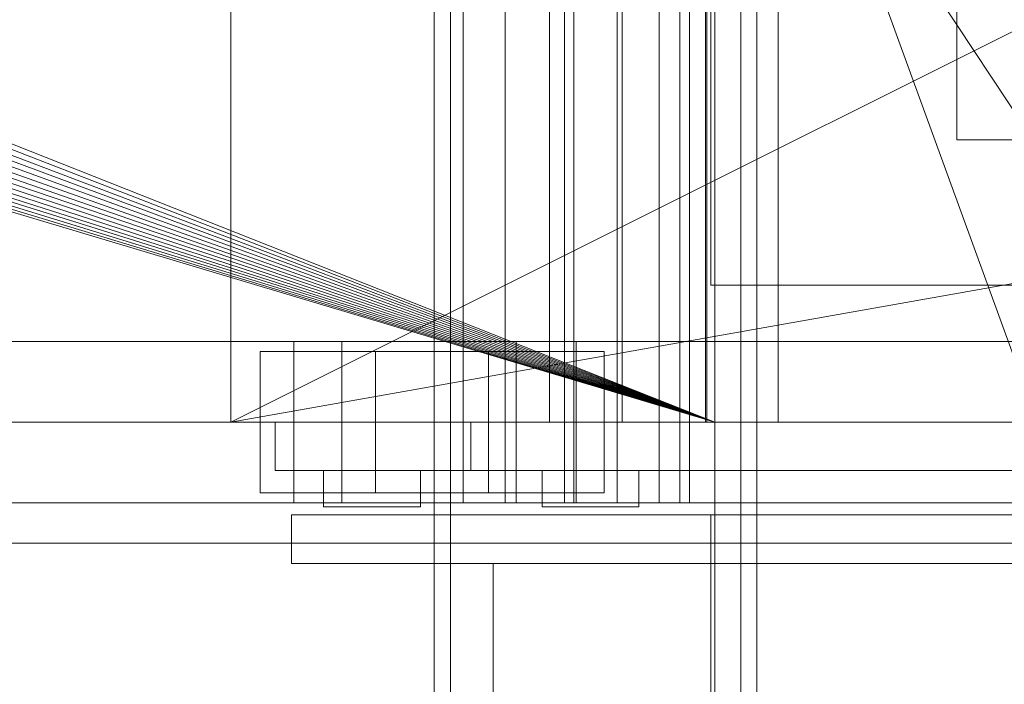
# Model space of a CAD drawing. Header units: millimetres. Extents: x -4395 to 65662, y -65530 to 6847.
# Tile 680 of 1034: x 24178 to 24422, y -18495 to -18330. Entities that reach past the tile are written whole.
import ezdxf

# ---------------------------------------------------------------- set-up
doc = ezdxf.new("R2010")
doc.units = ezdxf.units.MM
for name, color, linetype, lineweight in [('superior_briquetadora', 7, 'Continuous', 0), ('superior_C02', 7, 'Continuous', 0), ('superior_C05', 7, 'Continuous', 0)]:
    doc.layers.add(name, color=color, linetype=linetype, lineweight=lineweight)

msp = doc.modelspace()

# ---------------------------------------------------------------- linework, layer by layer
at = {"layer": 'superior_briquetadora'}
for p, q in [((24349.067, -18160), (24349.067, -18396)), ((24309.067, -18430), (24309.067, -18188)), ((24327.067, -18430), (24327.067, -18188)), ((24347.729, -18430), (24347.729, -18188)), ((24348.067, -18188), (24348.067, -18430)), ((24365.729, -18430), (24365.729, -18188)), ((24230.067, -18210), (24230.067, -18430)), ((25470.067, -18210), (24230.067, -18430)), ((24230.067, -18430), (24670.067, -18210)), ((24350.067, -18430), (24350.067, -18210)), ((24350.067, -18210), (24430.067, -18430)), ((24072.067, -18320), (24350.067, -18430)), ((24350.067, -18430), (24071.645, -18324.292)), ((24350.067, -18430), (24071.962, -18322.156)), ((24350.067, -18430), (24071.12, -18326.386)), ((24350.067, -18430), (24070.393, -18328.419)), ((24350.067, -18430), (24069.47, -18330.371)), ((24350.067, -18430), (24067.074, -18333.957)), ((24350.067, -18430), (24068.36, -18332.223)), ((24065.624, -18335.556), (24350.067, -18430)), ((24062.29, -18338.292), (24350.067, -18430)), ((24064.024, -18337.006), (24350.067, -18430)), ((24054.359, -18341.577), (24350.067, -18430)), ((24056.454, -18341.053), (24350.067, -18430)), ((24058.487, -18340.325), (24350.067, -18430)), ((24060.438, -18339.402), (24350.067, -18430)), ((24349.067, -18396), (24351.008, -18396)), ((24350.067, -18396), (24351.989, -18396)), ((24350.067, -18396), (24350.067, -18596)), ((24351.008, -18396), (24356.756, -18396)), ((24351.989, -18396), (24357.68, -18396)), ((24356.756, -18396), (24366.089, -18396)), ((24357.68, -18396), (24366.921, -18396)), ((24366.089, -18396), (24378.65, -18396)), ((24366.921, -18396), (24379.357, -18396)), ((24378.65, -18396), (24393.955, -18396)), ((24379.357, -18396), (24394.51, -18396)), ((24393.955, -18396), (24411.416, -18396)), ((24394.51, -18396), (24411.799, -18396)), ((24411.416, -18396), (24430.363, -18396)), ((24411.799, -18396), (24430.558, -18396)), ((23750.067, -18430), (25950.067, -18430)), ((24350.067, -18430), (23870.067, -18430)), ((25830.067, -18430), (23870.067, -18430)), ((23900.067, -18430), (25800.067, -18430)), ((23954.067, -18430), (24230.067, -18430)), ((23954.067, -18430), (25456.734, -18430)), ((24230.067, -18430), (24150.067, -18430)), ((24350.067, -18430), (24150.067, -18430)), ((24230.067, -18430), (24670.067, -18430)), ((24230.067, -18430), (25470.067, -18430)), ((24350.067, -18430), (24230.067, -18430)), ((24230.067, -18430), (25456.734, -18430)), ((24241.067, -18430), (24242.014, -18430)), ((24241.067, -18430), (24241.067, -18442)), ((24242.014, -18430), (24244.844, -18430)), ((24244.844, -18430), (24249.533, -18430)), ((24249.533, -18430), (24256.039, -18430)), ((24256.039, -18430), (24264.301, -18430)), ((24264.301, -18430), (24274.245, -18430)), ((24274.245, -18430), (24285.782, -18430)), ((24285.782, -18430), (24298.807, -18430)), ((24289.567, -18430), (24289.567, -18442)), ((24290.738, -18430), (24289.567, -18430)), ((24294.231, -18430), (24290.738, -18430)), ((24299.997, -18430), (24294.231, -18430)), ((24298.807, -18430), (24313.202, -18430)), ((24307.952, -18430), (24299.997, -18430)), ((24317.979, -18430), (24307.952, -18430)), ((24309.959, -18430), (24309.067, -18430)), ((24312.456, -18430), (24309.959, -18430)), ((24316.065, -18430), (24312.456, -18430)), ((24313.202, -18430), (24328.836, -18430)), ((24320.07, -18430), (24316.065, -18430)), ((24329.932, -18430), (24317.979, -18430)), ((24323.679, -18430), (24320.07, -18430)), ((24326.176, -18430), (24323.679, -18430)), ((24327.067, -18430), (24326.176, -18430)), ((24328.836, -18430), (24345.567, -18430)), ((24343.636, -18430), (24329.932, -18430)), ((24358.893, -18430), (24343.636, -18430)), ((24345.567, -18430), (24363.246, -18430)), ((24348.621, -18430), (24347.729, -18430)), ((24349.804, -18430), (24348.067, -18430)), ((24351.118, -18430), (24348.621, -18430)), ((24354.955, -18430), (24349.804, -18430)), ((24350.067, -18430), (24629.579, -18430)), ((24628.488, -18430), (24350.067, -18430)), ((24350.067, -18430), (24670.067, -18430)), ((24634.558, -18430), (24350.067, -18430)), ((24430.067, -18430), (24350.067, -18430)), ((24632.629, -18430), (24350.067, -18430)), ((24630.964, -18430), (24350.067, -18430)), ((24354.727, -18430), (24351.118, -18430)), ((24358.732, -18430), (24354.727, -18430)), ((24363.345, -18430), (24354.955, -18430)), ((24362.341, -18430), (24358.732, -18430)), ((24375.479, -18430), (24358.893, -18430)), ((24364.838, -18430), (24362.341, -18430)), ((24363.246, -18430), (24381.71, -18430)), ((24374.689, -18430), (24363.345, -18430)), ((24365.729, -18430), (24364.838, -18430)), ((24388.599, -18430), (24374.689, -18430)), ((24393.153, -18430), (24375.479, -18430)), ((24381.71, -18430), (24400.794, -18430)), ((24404.602, -18430), (24388.599, -18430)), ((24411.657, -18430), (24393.153, -18430)), ((24400.794, -18430), (24420.324, -18430)), ((24422.154, -18430), (24404.602, -18430)), ((24430.721, -18430), (24411.657, -18430)), ((24420.324, -18430), (24440.123, -18430)), ((24241.067, -18442), (24242.014, -18442)), ((24242.014, -18442), (24244.844, -18442)), ((24244.844, -18442), (24249.533, -18442)), ((24249.533, -18442), (24256.039, -18442)), ((24253.067, -18442), (24254.256, -18442)), ((24253.067, -18442), (24253.067, -18451)), ((24254.256, -18442), (24257.586, -18442)), ((24256.039, -18442), (24264.301, -18442)), ((24257.586, -18442), (24262.397, -18442)), ((24262.397, -18442), (24267.738, -18442)), ((24264.301, -18442), (24274.245, -18442)), ((24267.738, -18442), (24272.549, -18442)), ((24272.549, -18442), (24275.879, -18442)), ((24274.245, -18442), (24285.782, -18442)), ((24275.879, -18442), (24277.067, -18442)), ((24277.067, -18442), (24277.067, -18451)), ((24285.782, -18442), (24298.807, -18442)), ((24290.738, -18442), (24289.567, -18442)), ((24294.231, -18442), (24290.738, -18442)), ((24299.997, -18442), (24294.231, -18442)), ((24298.807, -18442), (24313.202, -18442)), ((24307.952, -18442), (24299.997, -18442)), ((24308.441, -18442), (24307.253, -18442)), ((24307.253, -18442), (24307.253, -18451)), ((24317.979, -18442), (24307.952, -18442)), ((24311.771, -18442), (24308.441, -18442)), ((24316.582, -18442), (24311.771, -18442)), ((24313.202, -18442), (24328.836, -18442)), ((24321.923, -18442), (24316.582, -18442)), ((24329.932, -18442), (24317.979, -18442)), ((24326.735, -18442), (24321.923, -18442)), ((24330.064, -18442), (24326.735, -18442)), ((24328.836, -18442), (24345.567, -18442)), ((24343.636, -18442), (24329.932, -18442)), ((24331.253, -18442), (24330.064, -18442)), ((24331.253, -18442), (24331.253, -18451)), ((24358.893, -18442), (24343.636, -18442)), ((24345.567, -18442), (24363.246, -18442)), ((24375.479, -18442), (24358.893, -18442)), ((24363.246, -18442), (24381.71, -18442)), ((24393.153, -18442), (24375.479, -18442)), ((24381.71, -18442), (24400.794, -18442)), ((24411.657, -18442), (24393.153, -18442)), ((24400.794, -18442), (24420.324, -18442)), ((24430.721, -18442), (24411.657, -18442)), ((24420.324, -18442), (24440.123, -18442)), ((24253.067, -18451), (24254.256, -18451)), ((24254.256, -18451), (24257.586, -18451)), ((24257.586, -18451), (24262.397, -18451)), ((24262.397, -18451), (24267.738, -18451)), ((24267.738, -18451), (24272.549, -18451)), ((24272.549, -18451), (24275.879, -18451)), ((24275.879, -18451), (24277.067, -18451)), ((24307.253, -18451), (24308.441, -18451)), ((24308.441, -18451), (24311.771, -18451)), ((24311.771, -18451), (24316.582, -18451)), ((24316.582, -18451), (24321.923, -18451)), ((24321.923, -18451), (24326.735, -18451)), ((24326.735, -18451), (24330.064, -18451)), ((24330.064, -18451), (24331.253, -18451)), ((24245.067, -18453), (24245.996, -18453)), ((24245.067, -18453), (24245.067, -18465)), ((24245.996, -18453), (24248.772, -18453)), ((24248.772, -18453), (24253.371, -18453)), ((24253.371, -18453), (24259.752, -18453)), ((24259.752, -18453), (24267.856, -18453)), ((24267.856, -18453), (24277.611, -18453)), ((24277.611, -18453), (24288.927, -18453)), ((24288.927, -18453), (24301.702, -18453)), ((24301.702, -18453), (24315.821, -18453)), ((24315.821, -18453), (24331.156, -18453)), ((24331.156, -18453), (24347.567, -18453)), ((24347.567, -18453), (24364.907, -18453)), ((24349.067, -18605), (24349.067, -18453)), ((24351.008, -18453), (24349.067, -18453)), ((24356.756, -18453), (24351.008, -18453)), ((24366.089, -18453), (24356.756, -18453)), ((24364.907, -18453), (24383.019, -18453)), ((24378.65, -18453), (24366.089, -18453)), ((24393.955, -18453), (24378.65, -18453)), ((24383.019, -18453), (24401.737, -18453)), ((24411.416, -18453), (24393.955, -18453)), ((24401.737, -18453), (24420.893, -18453)), ((24430.363, -18453), (24411.416, -18453)), ((24420.893, -18453), (24440.313, -18453)), ((23750.067, -18460), (25950.067, -18460)), ((23900.067, -18460), (25800.067, -18460)), ((24245.067, -18465), (24245.996, -18465)), ((24245.996, -18465), (24248.772, -18465)), ((24248.772, -18465), (24253.371, -18465)), ((24253.371, -18465), (24259.752, -18465)), ((24259.752, -18465), (24267.856, -18465)), ((24267.856, -18465), (24277.611, -18465)), ((24277.611, -18465), (24288.927, -18465)), ((24288.927, -18465), (24301.702, -18465)), ((24295.067, -18465), (24296.29, -18465)), ((24295.067, -18465), (24295.067, -18605)), ((24296.29, -18465), (24299.937, -18465)), ((24299.937, -18465), (24305.952, -18465)), ((24301.702, -18465), (24315.821, -18465)), ((24305.952, -18465), (24314.24, -18465)), ((24314.24, -18465), (24324.67, -18465)), ((24315.821, -18465), (24331.156, -18465)), ((24324.67, -18465), (24337.077, -18465)), ((24331.156, -18465), (24347.567, -18465)), ((24337.077, -18465), (24351.267, -18465)), ((24347.567, -18465), (24364.907, -18465)), ((24351.267, -18465), (24367.014, -18465)), ((24364.907, -18465), (24383.019, -18465)), ((24367.014, -18465), (24384.072, -18465)), ((24383.019, -18465), (24401.737, -18465)), ((24384.072, -18465), (24402.17, -18465)), ((24401.737, -18465), (24420.893, -18465)), ((24402.17, -18465), (24421.023, -18465)), ((24420.893, -18465), (24440.313, -18465)), ((24421.023, -18465), (24440.335, -18465))]:
    msp.add_line(p, q, dxfattribs=at)
at = {"layer": 'superior_C02'}
for p, q in [((24280.488, -15750), (24280.488, -20250)), ((24284.488, -20250), (24284.488, -15750)), ((24356.488, -15750), (24356.488, -20250)), ((24360.488, -20250), (24360.488, -15750)), ((24287.683, -17550), (24287.683, -18450)), ((24298.114, -18450), (24298.114, -17550)), ((24325.865, -18450), (24325.865, -17550)), ((24336.296, -17550), (24336.296, -18450)), ((24481.114, -18439.114), (24388.718, -18299.114)), ((24312.746, -18310), (24312.746, -18450)), ((24315.131, -18450), (24315.131, -18310)), ((24341.383, -18450), (24341.383, -18310)), ((24343.767, -18310), (24343.767, -18450)), ((24245.673, -18410), (23921.126, -18410)), ((23933.048, -18410), (24257.595, -18410)), ((24300.813, -18410), (23976.266, -18410)), ((23991.168, -18410), (24315.715, -18410)), ((24245.673, -18410), (24245.673, -18450)), ((24257.595, -18410), (24245.673, -18410)), ((24756.357, -18410), (24245.673, -18410)), ((24257.595, -18450), (24257.595, -18410)), ((24257.595, -18410), (24768.279, -18410)), ((24300.813, -18410), (24300.813, -18450)), ((24315.715, -18410), (24300.813, -18410)), ((24811.497, -18410), (24300.813, -18410)), ((24315.715, -18450), (24315.715, -18410)), ((24315.715, -18410), (24826.399, -18410)), ((24265.952, -18412.5), (24237.316, -18412.5)), ((24237.316, -18412.5), (24237.316, -18447.5)), ((24293.946, -18412.5), (24237.316, -18412.5)), ((24265.952, -18447.5), (24265.952, -18412.5)), ((24265.952, -18412.5), (24322.582, -18412.5)), ((24293.946, -18447.5), (24293.946, -18412.5)), ((24293.946, -18412.5), (24322.582, -18412.5)), ((24322.582, -18412.5), (24322.582, -18447.5)), ((24237.316, -18447.5), (24265.952, -18447.5)), ((24293.946, -18447.5), (24237.316, -18447.5)), ((24322.582, -18447.5), (24265.952, -18447.5)), ((24322.582, -18447.5), (24293.946, -18447.5)), ((23921.126, -18450), (24245.673, -18450)), ((23933.048, -18450), (24257.595, -18450)), ((23976.266, -18450), (24300.813, -18450)), ((23991.168, -18450), (24315.715, -18450)), ((24245.673, -18450), (24257.595, -18450)), ((24245.673, -18450), (24756.357, -18450)), ((24257.595, -18450), (24768.279, -18450)), ((24287.683, -18450), (24325.865, -18450)), ((24287.683, -18450), (24298.114, -18450)), ((24336.296, -18450), (24298.114, -18450)), ((24300.813, -18450), (24315.715, -18450)), ((24300.813, -18450), (24811.497, -18450)), ((24312.746, -18450), (24341.383, -18450)), ((24312.746, -18450), (24315.131, -18450)), ((24343.767, -18450), (24315.131, -18450)), ((24315.715, -18450), (24826.399, -18450)), ((24336.296, -18450), (24325.865, -18450)), ((24343.767, -18450), (24341.383, -18450))]:
    msp.add_line(p, q, dxfattribs=at)
at = {"layer": 'superior_C05'}
for p, q in [((24410.067, -18360), (24410.067, -18180)), ((24590.067, -18360), (24410.067, -18360))]:
    msp.add_line(p, q, dxfattribs=at)

doc.saveas('drawing.dxf')
